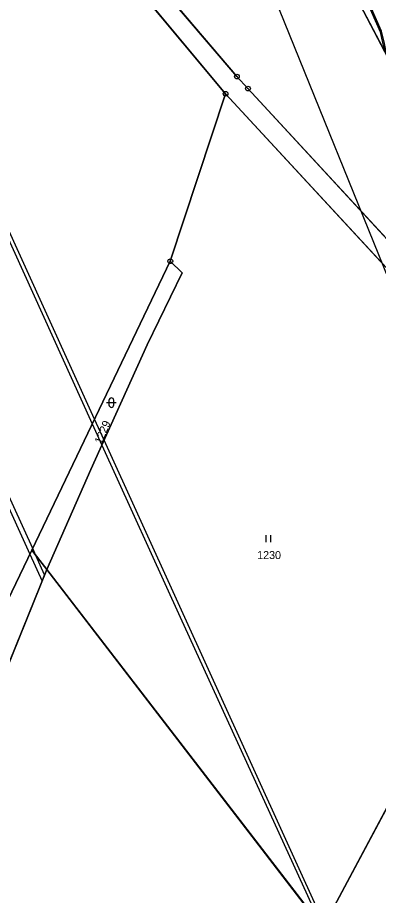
# Model space of a CAD drawing. Extents: x -689422 to -685210, y -987725 to -982160.
# Drawn here: x -687771.1 to -687694.5, y -985524.1 to -985337.6 of the extents above; entities that cross this region are included whole.
import ezdxf

# ---------------------------------------------------------------- set-up
doc = ezdxf.new("R2010")
doc.units = 0
for name, color, linetype in [('KN_Hranice_parcel', 7, 'Continuous'), ('KN_Parcelni cisla', 7, 'Continuous'), ('KN_Polygon parcely', 7, 'Continuous'), ('KN_Pozemkove predmety', 7, 'Continuous'), ('KN_POZEMKY_OSTATNI PLOCHA', 7, 'Continuous'), ('KN_POZEMKY_TTP', 7, 'Continuous'), ('KN_VYUZITI_17_ostatni plocha_ostatni komunikace', 7, 'Continuous'), ('KN_VYUZITI_27_ostatni plocha_neplodna puda', 7, 'Continuous'), ('KN_Věcná břemena k části', 7, 'Continuous'), ('KN_Značky bodu BP', 7, 'Continuous'), ('KN_Značky kultur', 7, 'Continuous')]:
    doc.layers.add(name, color=color, linetype=linetype)

msp = doc.modelspace()

# ---------------------------------------------------------------- linework, layer by layer
at = {"layer": 'KN_Hranice_parcel'}
for p, q in [((-687726.97, -985353.78), (-687738.69, -985389.37)), ((-687688.91, -985395.01), (-687726.97, -985353.78)), ((-687738.69, -985389.37), (-687768.09, -985450.75)), ((-687768.09, -985450.75), (-687773.16, -985461.34)), ((-687768.09, -985450.75), (-687764.93, -985454.87)), ((-687764.93, -985454.87), (-687706.32, -985531.01)), ((-687671.62, -985465.89), (-687704.48, -985527.55))]:
    msp.add_line(p, q, dxfattribs=at)
for points in [[(-687678.29, -985374.8), (-687680.11, -985371.33), (-687690.18, -985350.53), (-687698.39, -985334.89), (-687706.44, -985319.16), (-687712.04, -985306.92), (-687713.81, -985302.68), (-687714.34, -985301.44), (-687721.19, -985286.31), (-687726.79, -985274.9), (-687732.81, -985263.15), (-687735.61, -985257.68), (-687736.98, -985254.09), (-687739.8, -985247.97), (-687746.27, -985237.32), (-687750.23, -985231.18), (-687753.34, -985220.89), (-687754.9, -985213.17), (-687756.81, -985206.35), (-687758.16, -985197.59), (-687758.19, -985196.42)], [(-687726.97, -985353.78), (-687744.93, -985332.23), (-687794.92, -985287.03)], [(-687685.82, -985392.16), (-687722.2, -985352.7), (-687724.54, -985350.14), (-687741.32, -985330.42), (-687778.08, -985296.97), (-687790.13, -985286.37)], [(-687764.93, -985454.87), (-687755.57, -985433.63), (-687743.63, -985407.13), (-687736.15, -985391.81), (-687738.69, -985389.37)], [(-687764.93, -985454.87), (-687784.28, -985502.72), (-687789.53, -985512.66), (-687817.3, -985573.64), (-687821.84, -985569.43)]]:
    msp.add_lwpolyline(points, dxfattribs=at)
at = {"layer": 'KN_Polygon parcely'}
for points in [[(-687857.65, -985488.29), (-687867.98, -985503.69), (-687821.84, -985569.43), (-687805.64, -985534.83), (-687792.04, -985510.21), (-687773.16, -985461.34), (-687768.09, -985450.75), (-687738.69, -985389.37), (-687726.97, -985353.78), (-687744.93, -985332.23), (-687794.92, -985287.03), (-687805.9, -985313.94), (-687802.69, -985315.92), (-687828.18, -985408.54), (-687852.47, -985475.92)], [(-687738.69, -985389.37), (-687736.15, -985391.81), (-687743.63, -985407.13), (-687755.57, -985433.63), (-687764.93, -985454.87), (-687706.32, -985531.01), (-687704.48, -985527.55), (-687671.62, -985465.89), (-687653.53, -985434.91), (-687688.91, -985395.01), (-687726.97, -985353.78)], [(-687768.09, -985450.75), (-687764.93, -985454.87), (-687755.57, -985433.63), (-687743.63, -985407.13), (-687736.15, -985391.81), (-687738.69, -985389.37)], [(-687792.04, -985510.21), (-687805.64, -985534.83), (-687821.84, -985569.43), (-687817.3, -985573.64), (-687789.53, -985512.66), (-687784.28, -985502.72), (-687764.93, -985454.87), (-687768.09, -985450.75), (-687773.16, -985461.34)], [(-687746.93, -985601.93), (-687736.97, -985584.57), (-687719.76, -985558.19), (-687706.32, -985531.01), (-687764.93, -985454.87), (-687784.28, -985502.72), (-687789.53, -985512.66), (-687817.3, -985573.64), (-687821.84, -985569.43), (-687822.91, -985571.46), (-687824, -985573.47), (-687826.04, -985577.21), (-687774.6, -985651.71), (-687771.06, -985648.74), (-687769.58, -985644.12)], [(-687600.53, -985589.56), (-687593.41, -985575.59), (-687671.62, -985465.89), (-687704.48, -985527.55), (-687626.33, -985627.38)]]:
    msp.add_lwpolyline(points, close=True, dxfattribs=at)
for points in [[(-687744.93, -985332.23), (-687726.97, -985353.78), (-687688.91, -985395.01), (-687653.53, -985434.91), (-687634, -985464.12), (-687639.94, -985450.28), (-687651.47, -985431.68), (-687685.82, -985392.16), (-687722.2, -985352.7), (-687724.54, -985350.14), (-687741.32, -985330.42)], [(-687741.32, -985330.42), (-687724.54, -985350.14), (-687722.2, -985352.7), (-687685.82, -985392.16), (-687683.13, -985386.81), (-687678.29, -985374.8), (-687680.11, -985371.33), (-687690.18, -985350.53), (-687698.39, -985334.89)], [(-687698.39, -985334.89), (-687690.18, -985350.53), (-687680.11, -985371.33), (-687678.29, -985374.8), (-687668.21, -985394.04), (-687654.21, -985419.73), (-687649.27, -985429.92), (-687644.12, -985440.53), (-687639.94, -985450.28), (-687623.54, -985475.53), (-687609.65, -985496.92), (-687619.67, -985471.21), (-687636.41, -985433.71), (-687638.15, -985429.81), (-687656.35, -985395.74), (-687660.18, -985388.57), (-687673.49, -985362.88), (-687676.04, -985357.61), (-687678.56, -985352.38), (-687688.04, -985332.02)]]:
    msp.add_lwpolyline(points, dxfattribs=at)
at = {"layer": 'KN_Pozemkove predmety'}
msp.add_line((-687687.8, -985404.45), (-687732.51, -985293.95), dxfattribs=at)
at = {"layer": 'KN_POZEMKY_OSTATNI PLOCHA'}
for p, q in [((-687741.32, -985330.42), (-687724.54, -985350.14)), ((-687726.97, -985353.78), (-687744.93, -985332.23)), ((-687690.18, -985350.53), (-687698.39, -985334.89)), ((-687724.54, -985350.14), (-687722.2, -985352.7)), ((-687722.2, -985352.7), (-687685.82, -985392.16)), ((-687688.91, -985395.01), (-687726.97, -985353.78)), ((-687768.09, -985450.75), (-687738.69, -985389.37)), ((-687738.69, -985389.37), (-687736.15, -985391.81)), ((-687736.15, -985391.81), (-687743.63, -985407.13)), ((-687743.63, -985407.13), (-687755.57, -985433.63)), ((-687755.57, -985433.63), (-687764.93, -985454.87)), ((-687773.16, -985461.34), (-687768.09, -985450.75)), ((-687764.93, -985454.87), (-687768.09, -985450.75)), ((-687768.09, -985450.75), (-687764.93, -985454.87)), ((-687764.93, -985454.87), (-687784.28, -985502.72))]:
    msp.add_line(p, q, dxfattribs=at)
at = {"layer": 'KN_POZEMKY_TTP'}
for p, q in [((-687724.54, -985350.14), (-687741.32, -985330.42)), ((-687744.93, -985332.23), (-687726.97, -985353.78)), ((-687698.39, -985334.89), (-687690.18, -985350.53)), ((-687722.2, -985352.7), (-687724.54, -985350.14)), ((-687685.82, -985392.16), (-687722.2, -985352.7)), ((-687738.69, -985389.37), (-687726.97, -985353.78)), ((-687726.97, -985353.78), (-687738.69, -985389.37)), ((-687726.97, -985353.78), (-687688.91, -985395.01)), ((-687738.69, -985389.37), (-687768.09, -985450.75)), ((-687736.15, -985391.81), (-687738.69, -985389.37)), ((-687743.63, -985407.13), (-687736.15, -985391.81)), ((-687755.57, -985433.63), (-687743.63, -985407.13)), ((-687764.93, -985454.87), (-687755.57, -985433.63)), ((-687768.09, -985450.75), (-687773.16, -985461.34)), ((-687784.28, -985502.72), (-687764.93, -985454.87)), ((-687706.32, -985531.01), (-687764.93, -985454.87)), ((-687764.93, -985454.87), (-687706.32, -985531.01)), ((-687671.62, -985465.89), (-687704.48, -985527.55)), ((-687704.48, -985527.55), (-687671.62, -985465.89))]:
    msp.add_line(p, q, dxfattribs=at)
at = {"layer": 'KN_VYUZITI_17_ostatni plocha_ostatni komunikace'}
for p, q in [((-687741.32, -985330.42), (-687724.54, -985350.14)), ((-687726.97, -985353.78), (-687744.93, -985332.23)), ((-687690.18, -985350.53), (-687698.39, -985334.89)), ((-687724.54, -985350.14), (-687722.2, -985352.7)), ((-687722.2, -985352.7), (-687685.82, -985392.16)), ((-687688.91, -985395.01), (-687726.97, -985353.78))]:
    msp.add_line(p, q, dxfattribs=at)
at = {"layer": 'KN_VYUZITI_27_ostatni plocha_neplodna puda'}
for p, q in [((-687768.09, -985450.75), (-687738.69, -985389.37)), ((-687738.69, -985389.37), (-687736.15, -985391.81)), ((-687736.15, -985391.81), (-687743.63, -985407.13)), ((-687743.63, -985407.13), (-687755.57, -985433.63)), ((-687755.57, -985433.63), (-687764.93, -985454.87)), ((-687773.16, -985461.34), (-687768.09, -985450.75)), ((-687764.93, -985454.87), (-687768.09, -985450.75)), ((-687768.09, -985450.75), (-687764.93, -985454.87)), ((-687764.93, -985454.87), (-687784.28, -985502.72))]:
    msp.add_line(p, q, dxfattribs=at)
at = {"layer": 'KN_Věcná břemena k části'}
for points in [[(-687755.25, -985423.93), (-687754.76, -985422.92), (-687774.68, -985379.11), (-687802.95, -985316.86), (-687803.64, -985315.33), (-687805.13, -985312.05), (-687805.55, -985313.07), (-687804.86, -985314.58), (-687803.28, -985318.07)], [(-687768.09, -985450.75), (-687767.91, -985450.38), (-687812.69, -985352.27), (-687815.43, -985346.27), (-687815.83, -985347.61), (-687813.08, -985353.66), (-687796.89, -985389.21), (-687768.51, -985451.63)], [(-687754.76, -985422.92), (-687755.25, -985423.93), (-687753.22, -985428.41), (-687736.63, -985464.96), (-687706.51, -985530.76), (-687706.32, -985531.01), (-687705.94, -985530.3), (-687752.74, -985427.36)], [(-687767.24, -985451.85), (-687768.09, -985450.75), (-687768.51, -985451.63), (-687765.92, -985457.32), (-687765.37, -985455.96)], [(-687767.91, -985450.38), (-687768.09, -985450.75), (-687767.24, -985451.85)]]:
    msp.add_lwpolyline(points, close=True, dxfattribs=at)
msp.add_lwpolyline([(-687696.27, -985335.82), (-687694.15, -985340.61), (-687693.85, -985341.95), (-687693.22, -985344.75), (-687691.15, -985348.68), (-687691.33, -985348.31), (-687692.76, -985345.18), (-687693.24, -985343.08), (-687693.82, -985340.5), (-687695.95, -985335.67)], dxfattribs=at)
msp.add_lwpolyline([(-687696.27, -985335.82), (-687694.15, -985340.61), (-687693.85, -985341.95), (-687693.22, -985344.75), (-687691.15, -985348.68), (-687691.33, -985348.31), (-687692.76, -985345.18), (-687693.24, -985343.08), (-687693.82, -985340.5), (-687695.95, -985335.67)], dxfattribs=at)
at = {"layer": 'KN_Značky bodu BP'}
for centre, radius in [((-687724.54, -985350.14), 0.5), ((-687724.54, -985350.14), 0.0303), ((-687722.2, -985352.7), 0.5), ((-687722.2, -985352.7), 0.0303), ((-687726.97, -985353.78), 0.5), ((-687726.97, -985353.78), 0.0303), ((-687738.69, -985389.37), 0.5), ((-687738.69, -985389.37), 0.0303)]:
    msp.add_circle(centre, radius, dxfattribs=at)
at = {"layer": 'KN_Značky kultur'}
for p, q in [((-687752.21, -985419.41), (-687750.21, -985419.41)), ((-687751.71, -985418.91), (-687751.71, -985419.91)), ((-687750.71, -985419.91), (-687750.71, -985418.91)), ((-687718.33, -985449.04), (-687718.33, -985447.54)), ((-687717.33, -985449.04), (-687717.33, -985447.54))]:
    msp.add_line(p, q, dxfattribs=at)
for centre, start, end in [((-687751.21, -985418.91), 0, 180), ((-687751.21, -985419.91), 180, 359.9879)]:
    msp.add_arc(centre, 0.5, start, end, dxfattribs=at)

# ---------------------------------------------------------------- texts
at = {"layer": 'KN_Parcelni cisla'}
msp.add_text('1229', height=1.7, rotation=67, dxfattribs=at).set_placement((-687753.29, -985428.34))
msp.add_text('1230', height=1.7, dxfattribs=at).set_placement((-687720.25, -985452.64))

doc.saveas('drawing.dxf')
